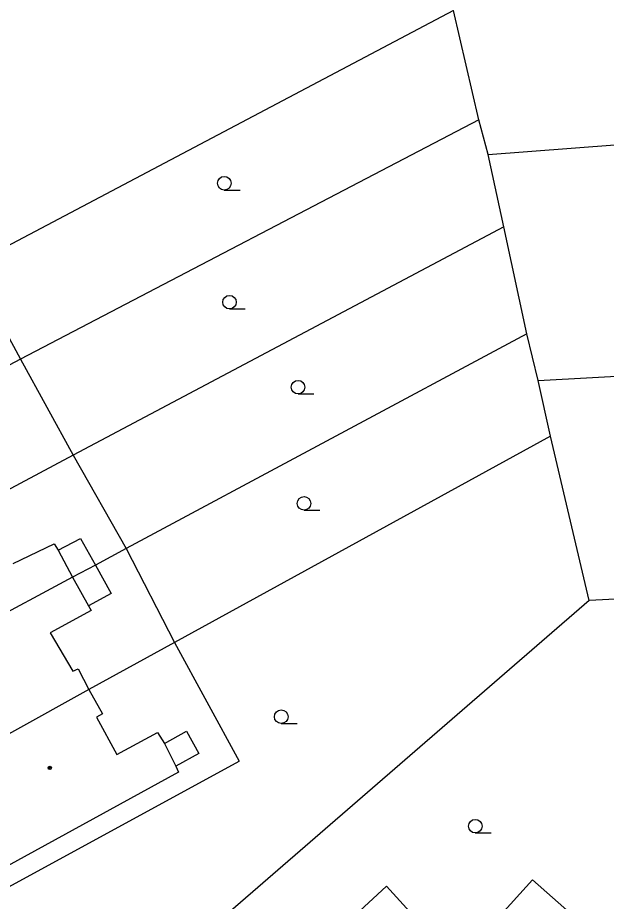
# Model space of a CAD drawing. Extents: x -600309 to -598967, y -1161267 to -1160292.
# Drawn here: x -599854.19 to -599821.64, y -1160537.59 to -1160488.76 of the extents above; entities that cross this region are included whole.
import ezdxf

# ---------------------------------------------------------------- set-up
doc = ezdxf.new("R2010")
doc.units = 0
for name, color, linetype in [('Level 11', 7, 'Continuous'), ('Level 36', 7, 'Continuous'), ('Level 39', 7, 'Continuous'), ('Level 5', 7, 'Continuous'), ('Level 51', 7, 'Continuous')]:
    doc.layers.add(name, color=color, linetype=linetype)

msp = doc.modelspace()

# ---------------------------------------------------------------- linework, layer by layer
at = {"layer": 'Level 11'}
for points in [[(-599856.84, -1160502.47), (-599854.03, -1160507.64)], [(-599854.03, -1160507.64), (-599851.12, -1160512.94), (-599848.19, -1160518.1)], [(-599848.19, -1160518.1), (-599845.53, -1160523.29)], [(-599845.53, -1160523.29), (-599841.95, -1160529.85)], [(-599859.35, -1160536.14), (-599854.88, -1160536.91), (-599841.95, -1160529.85)]]:
    msp.add_lwpolyline(points, dxfattribs=at)
at = {"layer": 'Level 36'}
for p, q in [((-599842.77, -1160498.2849), (-599841.895, -1160498.2849)), ((-599842.48, -1160504.855), (-599841.605, -1160504.855)), ((-599838.69, -1160509.555), (-599837.815, -1160509.555)), ((-599838.36, -1160515.975), (-599837.485, -1160515.975)), ((-599839.62, -1160527.765), (-599838.745, -1160527.765)), ((-599828.89, -1160533.815), (-599828.015, -1160533.815))]:
    msp.add_line(p, q, dxfattribs=at)
for centre in [(-599842.7701, -1160497.9098), (-599842.4801, -1160504.4799), (-599838.6901, -1160509.1799), (-599838.3601, -1160515.5999), (-599839.6201, -1160527.3899), (-599828.8901, -1160533.4399)]:
    msp.add_circle(centre, 0.375, dxfattribs=at)
at = {"layer": 'Level 39'}
for radius in [0.09, 0.0398]:
    msp.add_circle((-599852.42, -1160530.2199), radius, dxfattribs=at)
at = {"layer": 'Level 5'}
for points in [[(-599854.44, -1160518.92), (-599852.18, -1160517.83)], [(-599852.18, -1160517.83), (-599851.96, -1160518.19)], [(-599851.96, -1160518.19), (-599851.1599, -1160519.67)], [(-599851.1599, -1160519.67), (-599861.31, -1160525.13)], [(-599851.1599, -1160519.67), (-599850.27, -1160521.27)], [(-599850.27, -1160521.27), (-599850.13, -1160521.52)], [(-599850.13, -1160521.52), (-599852.39, -1160522.75)], [(-599852.39, -1160522.75), (-599851.15, -1160524.87)], [(-599851.15, -1160524.87), (-599850.85, -1160524.74)], [(-599850.85, -1160524.74), (-599850.26, -1160525.89)], [(-599850.26, -1160525.89), (-599858.83, -1160530.64)], [(-599850.26, -1160525.89), (-599849.5, -1160527.23)], [(-599849.5, -1160527.23), (-599849.83, -1160527.42)], [(-599849.83, -1160527.42), (-599848.71, -1160529.4699)], [(-599848.71, -1160529.4699), (-599846.46, -1160528.27)], [(-599846.46, -1160528.27), (-599846.08, -1160528.87)], [(-599846.08, -1160528.87), (-599845.45, -1160530.12)], [(-599845.45, -1160530.12), (-599845.3, -1160530.45)], [(-599845.3, -1160530.45), (-599855.37, -1160535.96)], [(-599829.9099, -1160541.02), (-599825.73, -1160536.4099)], [(-599825.73, -1160536.4099), (-599823.2, -1160538.63)]]:
    msp.add_lwpolyline(points, dxfattribs=at)
at = {"layer": 'Level 51'}
for points in [[(-599830.1, -1160488.37), (-599856.84, -1160502.47), (-599857.96, -1160503.06), (-599861.69, -1160505.03)], [(-599828.69, -1160494.4099), (-599830.1, -1160488.37)], [(-599828.69, -1160494.41), (-599854.03, -1160507.64), (-599855.65, -1160508.48)], [(-599828.18, -1160496.32), (-599828.69, -1160494.4099)], [(-599828.18, -1160496.32), (-599813.93, -1160495.24)], [(-599827.32, -1160500.31), (-599828.18, -1160496.32)], [(-599827.32, -1160500.31), (-599851.12, -1160512.94), (-599855.93, -1160515.49)], [(-599826.04, -1160506.23), (-599827.32, -1160500.31)], [(-599826.04, -1160506.23), (-599848.19, -1160518.1), (-599849.88, -1160519.01)], [(-599825.4099, -1160508.81), (-599826.04, -1160506.23)], [(-599825.4099, -1160508.81), (-599797.04, -1160507.24)], [(-599824.73, -1160511.89), (-599825.4099, -1160508.81)], [(-599824.73, -1160511.89), (-599845.53, -1160523.29), (-599850.26, -1160525.89)], [(-599822.59, -1160520.9699), (-599824.73, -1160511.89)], [(-599851.96, -1160518.19), (-599850.71, -1160517.54)], [(-599850.71, -1160517.54), (-599849.88, -1160519.01)], [(-599849.88, -1160519.01), (-599851.1599, -1160519.67)], [(-599849.88, -1160519.01), (-599849.02, -1160520.59)], [(-599805.46, -1160520.1), (-599822.59, -1160520.9699)], [(-599849.02, -1160520.59), (-599850.27, -1160521.27)], [(-599822.59, -1160520.9699), (-599842.7, -1160538.37)], [(-599846.08, -1160528.87), (-599844.86, -1160528.19)], [(-599844.86, -1160528.19), (-599844.18, -1160529.42)], [(-599844.18, -1160529.42), (-599845.45, -1160530.12)], [(-599838, -1160540.64), (-599833.79, -1160536.76)], [(-599833.79, -1160536.76), (-599829.9099, -1160541.02)]]:
    msp.add_lwpolyline(points, dxfattribs=at)

doc.saveas('drawing.dxf')
